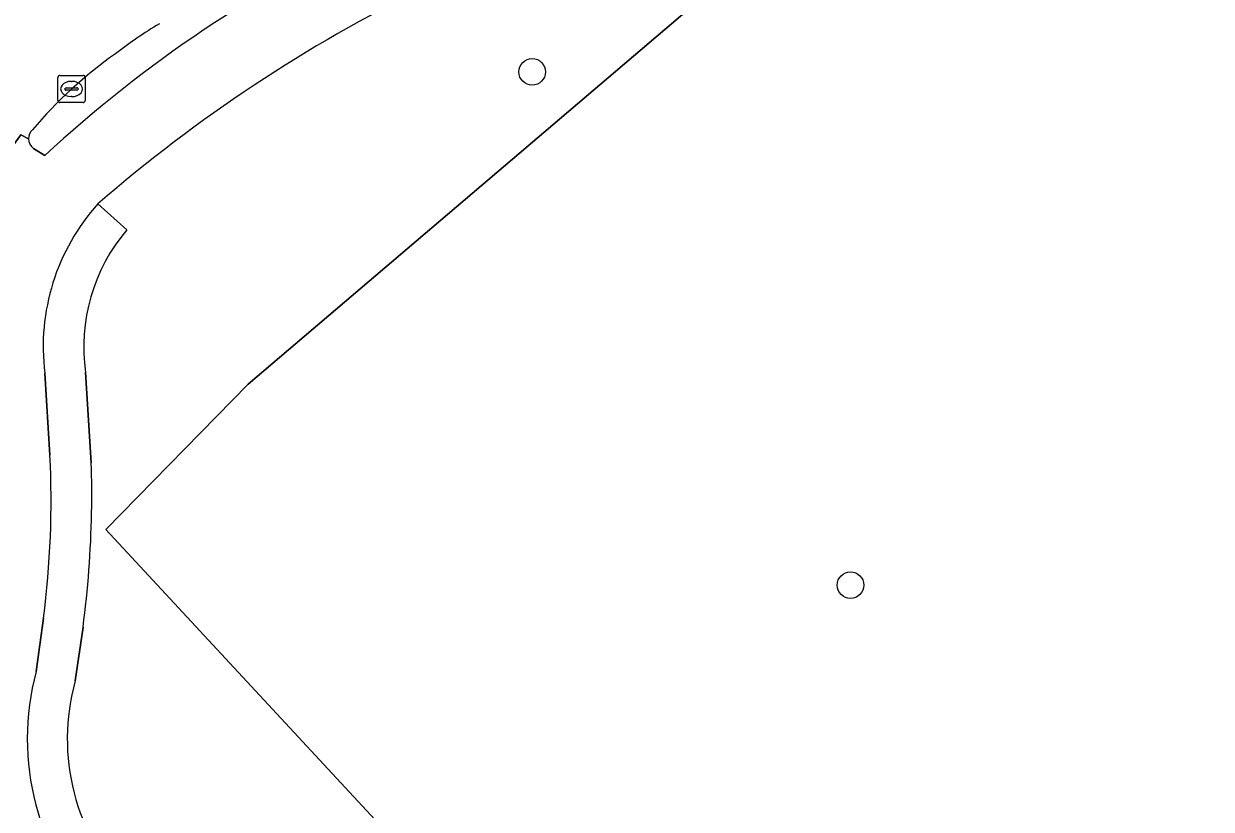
# Model space of a CAD drawing. Extents: x 156141 to 158132, y 385651 to 388333.
# Drawn here: x 156702 to 156745.68, y 387009.71 to 387038.59 of the extents above; entities that cross this region are included whole.
import ezdxf

# ---------------------------------------------------------------- set-up
doc = ezdxf.new("R2010")
doc.units = 0
for name, color, linetype in [('IMGEO_Berm_groen', 7, 'Continuous'), ('IMGEO_Boom', 7, 'Continuous'), ('IMGEO_Erf', 7, 'Continuous'), ('IMGEO_Fietspad_gesloten', 7, 'Continuous'), ('IMGEO_Hek', 7, 'Continuous'), ('IMGEO_Kolk', 7, 'Continuous'), ('IMGEO_Rijbaan_lokaal_gesloten', 7, 'Continuous'), ('IMGEO_Voetpad_open', 7, 'Continuous')]:
    doc.layers.add(name, color=color, linetype=linetype)

msp = doc.modelspace()

# ---------------------------------------------------------------- linework, layer by layer
at = {"layer": 'IMGEO_Berm_groen'}
for points in [[(156723.571, 387000), (156705.023, 387019.998), (156710.252, 387025.336), (156732.342, 387044.151), (156729.446, 387047.683)], [(156702.36, 387034.009), (156702.769, 387033.748)], [(156704.728, 387031.976), (156705.788, 387031.015)], [(156704.267, 387025.765), (156704.481, 387022.443)], [(156704.18, 387016.406), (156703.892, 387014.425)]]:
    msp.add_lwpolyline(points, dxfattribs=at)
for centre, radius, start, end in [((156735.387, 386998.437), 48.071, 114.8907, 132.7304), ((156741.405, 386989.602), 56.042, 116.1069, 130.8784), ((156714.882, 387025.313), 15.45, 120.7155, 128.0072), ((156714.342, 387024.621), 15.685, 124.8947, 140.0205), ((156702.622, 387034.368), 0.446, 132.0908, 180.8997), ((156702.616, 387034.367), 0.44, 180.7421, 234.4525), ((156710.906, 387026.687), 6.703, 139.7797, 187.9062), ((156667.851, 387021.266), 36.649, 358.9703, 1.8411), ((156667.6, 387021.252), 36.899, 352.453, 358.9979), ((156711.55, 387012.29), 7.95, 164.4222, 224.3399)]:
    msp.add_arc(centre, radius, start, end, dxfattribs=at)
at = {"layer": 'IMGEO_Boom'}
for centre in [(156720.704, 387036.825), (156732.413, 387017.948)]:
    msp.add_circle(centre, 0.489, dxfattribs=at)
at = {"layer": 'IMGEO_Erf'}
msp.add_lwpolyline([(156732.342, 387044.151), (156710.252, 387025.336), (156705.023, 387019.998), (156723.571, 387000), (156768.456, 386951.606), (156770.824, 386949.053), (156773.682, 386951.121), (156777.696, 386954.515), (156780.274, 386951.466), (156781.445, 386950.081), (156774.729, 386944.401), (156788.01, 386930.46)], dxfattribs=at)
at = {"layer": 'IMGEO_Fietspad_gesloten'}
for points in [[(156702.176, 387034.361), (156701.889, 387034.512), (156698.401, 387029.731), (156698.438, 387029.437)], [(156702.769, 387033.748), (156702.36, 387034.009)], [(156702.959, 387022.729), (156702.772, 387025.745)], [(156702.452, 387014.775), (156702.726, 387016.734)]]:
    msp.add_lwpolyline(points, dxfattribs=at)
for centre, radius, start, end in [((156735.387, 386998.437), 48.071, 114.8907, 132.7304), ((156741.405, 386989.602), 56.042, 116.1069, 130.8784), ((156702.616, 387034.367), 0.44, 180.7421, 234.4525), ((156710.58, 387026.716), 7.868, 138.0528, 187.0916), ((156669.261, 387021.037), 33.741, 352.6736, 2.8749), ((156711.663, 387012.303), 9.537, 164.9758, 224.5545)]:
    msp.add_arc(centre, radius, start, end, dxfattribs=at)
at = {"layer": 'IMGEO_Hek'}
for points in [[(156705.023, 387019.998), (156710.252, 387025.336), (156732.342, 387044.151)], [(156723.571, 387000), (156705.023, 387019.998)]]:
    msp.add_lwpolyline(points, dxfattribs=at)
at = {"layer": 'IMGEO_Kolk'}
for p, q in [((156703.256, 387035.77), (156703.256, 387036.622)), ((156703.331, 387036.696), (156704.183, 387036.696)), ((156704.257, 387036.622), (156704.257, 387035.77)), ((156703.515, 387036.19), (156703.515, 387036.202)), ((156703.953, 387036.153), (156703.555, 387036.153)), ((156703.558, 387036.239), (156703.956, 387036.239)), ((156703.744, 387036.476), (156703.769, 387036.476)), ((156703.999, 387036.202), (156703.999, 387036.19)), ((156704.183, 387035.696), (156703.331, 387035.696)), ((156703.767, 387035.916), (156703.742, 387035.916))]:
    msp.add_line(p, q, dxfattribs=at)
for points in [[(156703.256, 387035.77), (156703.256, 387036.622)], [(156703.331, 387036.696), (156704.183, 387036.696)], [(156704.257, 387036.622), (156704.257, 387035.77)], [(156704.183, 387035.696), (156703.331, 387035.696)]]:
    msp.add_lwpolyline(points, dxfattribs=at)
for centre, radius, start, end in [((156703.333, 387036.62), 0.0765, 91.552, 178.448), ((156703.333, 387036.62), 0.0765, 91.552, 178.448), ((156704.181, 387036.62), 0.0765, 1.552, 88.448), ((156704.181, 387036.62), 0.0765, 1.552, 88.448), ((156703.555, 387036.199), 0.0403, 85.8775, 175.7526), ((156703.552, 387036.189), 0.0366, 178.938, 274.7102), ((156703.956, 387036.196), 0.043, 264.8664, 352.4533), ((156703.96, 387036.201), 0.0386, 1.7309, 96.639), ((156703.333, 387035.772), 0.0765, 181.552, 268.448), ((156703.333, 387035.772), 0.0765, 181.552, 268.448), ((156704.181, 387035.772), 0.0765, 271.552, 358.448), ((156704.181, 387035.772), 0.0765, 271.552, 358.448)]:
    msp.add_arc(centre, radius, start, end, dxfattribs=at)
for centre, major_axis, ratio, start_param, end_param in [((156703.743, 387036.196), (-0.387, 0.002), 0.722429, 4.712389, 7.853982), ((156703.768, 387036.196), (-0.39, 0.002), 0.717154, 1.570796, 4.712389)]:
    msp.add_ellipse(centre, major_axis=major_axis, ratio=ratio, start_param=start_param, end_param=end_param, dxfattribs=at)
at = {"layer": 'IMGEO_Rijbaan_lokaal_gesloten'}
msp.add_lwpolyline([(156697.597, 387027.942), (156698.082, 387028.776), (156698.438, 387029.437), (156698.401, 387029.731), (156701.889, 387034.512), (156702.176, 387034.361)], dxfattribs=at)
for centre, radius, start, end in [((156714.882, 387025.313), 15.45, 120.7155, 128.0072), ((156714.342, 387024.621), 15.685, 124.8947, 140.0205), ((156702.622, 387034.368), 0.446, 132.0908, 180.8997)]:
    msp.add_arc(centre, radius, start, end, dxfattribs=at)
at = {"layer": 'IMGEO_Voetpad_open'}
for points in [[(156705.788, 387031.015), (156704.728, 387031.976)], [(156702.772, 387025.745), (156702.959, 387022.729)], [(156704.481, 387022.443), (156704.267, 387025.765)], [(156702.726, 387016.734), (156702.452, 387014.775)], [(156703.892, 387014.425), (156704.18, 387016.406)]]:
    msp.add_lwpolyline(points, dxfattribs=at)
for centre, radius, start, end in [((156710.58, 387026.716), 7.868, 138.0528, 187.0916), ((156710.906, 387026.687), 6.703, 139.7797, 187.9062), ((156669.261, 387021.037), 33.741, 352.6736, 2.8749), ((156667.851, 387021.266), 36.649, 358.9703, 1.8411), ((156667.6, 387021.252), 36.899, 352.453, 358.9979), ((156711.663, 387012.303), 9.537, 164.9758, 224.5545), ((156711.55, 387012.29), 7.95, 164.4222, 224.3399)]:
    msp.add_arc(centre, radius, start, end, dxfattribs=at)

doc.saveas('drawing.dxf')
